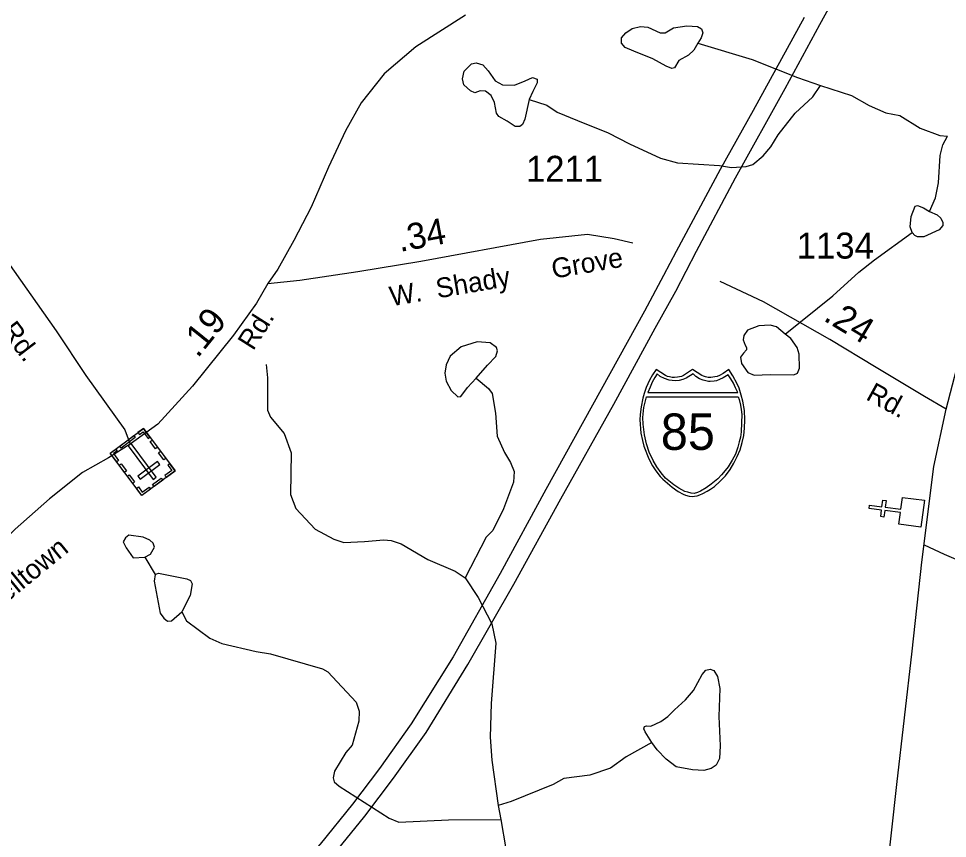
# Model space of a CAD drawing. Extents: x 2056842 to 2160602, y 826753 to 1016856.
# Drawn here: x 2109514 to 2113984, y 910426 to 914370 of the extents above; entities that cross this region are included whole.
import ezdxf

# ---------------------------------------------------------------- set-up
doc = ezdxf.new("R2010")
doc.units = 0
for name, color, linetype in [('Exist Cultural Cemetery CELL', 7, 'Continuous'), ('Exist Cultural Church CELL', 7, 'Continuous'), ('Exist Hydrographic Creek Single Shore', 7, 'Continuous'), ('Exist Hydrographic Misc Water Feature', 7, 'Continuous'), ('Exist Hydrographic Pond Under 1500 Sq Ft', 7, 'Continuous'), ('Exist Road Non-System Type 51', 7, 'Continuous'), ('Exist Road Primary Interstate Divided Center Attributed', 7, 'Continuous'), ('Exist Road Primary Interstate Shield CELL', 7, 'Continuous'), ('Exist Road Primary Interstate Shield Number Label', 7, 'Continuous'), ('Exist Road Primary US Attributed', 7, 'Continuous'), ('Exist Road Secondary Mileage Hundredths English Label', 7, 'Continuous'), ('Exist Road Secondary Type 51 Attributed', 7, 'Continuous'), ('Exist Road Secondary Type 51 Label', 7, 'Continuous'), ('Exist Road Secondary Type 51 Number Label', 7, 'Continuous')]:
    doc.layers.add(name, color=color, linetype=linetype)

msp = doc.modelspace()

# ---------------------------------------------------------------- linework, layer by layer
at = {"layer": 'Exist Cultural Cemetery CELL'}
for points in [[(2110267.1, 912194.3), (2110107.4, 912075.5), (2109955.3, 912279.7), (2110115, 912398.6)], [(2110088.5, 912378.8), (2110095.4, 912369.6), (2110113, 912382.7), (2110137.2, 912350.3), (2110146.1, 912357), (2110115.1, 912398.6)], [(2110075.8, 912355.1), (2110007.7, 912304.4), (2110000.9, 912313.6), (2110069, 912364.2)], [(2110162.1, 912152.8), (2110177.1, 912163.9), (2110056, 912326.6), (2110041, 912315.4)], [(2110156.8, 912342.5), (2110182.7, 912307.8), (2110173.6, 912301), (2110147.7, 912335.7)], [(2109981.9, 912299.5), (2109988.8, 912290.3), (2109971.1, 912277.2), (2109995.3, 912244.8), (2109986.3, 912238.1), (2109955.3, 912279.7)], [(2110197, 912288.6), (2110222.8, 912253.9), (2110213.7, 912247.1), (2110187.8, 912281.8)], [(2110007.6, 912228.6), (2110033.5, 912193.8), (2110024.3, 912187), (2109998.5, 912221.8)], [(2110193.7, 912224.6), (2110182.6, 912239.6), (2110088.1, 912169.3), (2110099.2, 912154.3)], [(2110241.2, 912229.1), (2110232.1, 912222.3), (2110251.3, 912196.5), (2110218.8, 912172.3), (2110225.4, 912163.4), (2110267.1, 912194.3)], [(2110046.9, 912175.7), (2110072.8, 912140.9), (2110063.7, 912134.1), (2110037.8, 912168.9)], [(2110207.6, 912150.1), (2110166.1, 912119.2), (2110159.3, 912128.3), (2110200.8, 912159.3)], [(2110081.4, 912110.2), (2110090.5, 912117), (2110109.7, 912091.2), (2110142.3, 912115.4), (2110148.9, 912106.5), (2110107.3, 912075.5)]]:
    msp.add_lwpolyline(points, close=True, dxfattribs=at)
at = {"layer": 'Exist Cultural Church CELL'}
msp.add_lwpolyline([(2113751.2, 911937.4), (2113758.6, 911993.8), (2113683.1, 912003.9), (2113678.9, 911972.1), (2113663.1, 911974.2), (2113667.3, 912006), (2113607.7, 912013.9), (2113609.8, 912029.8), (2113669.4, 912021.8), (2113673.6, 912053.6), (2113689.4, 912051.5), (2113685.2, 912019.7), (2113760.7, 912009.7), (2113768.4, 912066.9), (2113873.9, 912052.9), (2113856.8, 911923.4)], close=True, dxfattribs=at)
at = {"layer": 'Exist Hydrographic Creek Single Shore'}
msp.add_line((2111822.8, 910585.2), (2111835.1, 910517.3), dxfattribs=at)
for points in [[(2112783.6, 914251.7), (2113044.7, 914174.1), (2113263.1, 914087.2), (2113373.1, 914047.5)], [(2111971.6, 913981.4), (2112055.8, 913953.8), (2112106, 913919.9), (2112204.5, 913879.7), (2112352.3, 913821), (2112454, 913766.9), (2112603.5, 913698.5), (2112685.8, 913677), (2112886.8, 913663.5), (2112945, 913653.8), (2113015, 913657.9), (2113047, 913668.1), (2113096.8, 913710.4), (2113134.4, 913752.6), (2113170, 913810.6), (2113251.6, 913915.2), (2113337.2, 913993.5), (2113373.1, 914047.5)], [(2113373.1, 914047.5), (2113523.4, 914000.1), (2113607.4, 913952.7), (2113687.7, 913917), (2113755.7, 913903.4), (2113853.8, 913843.6), (2113948.3, 913808.2), (2113984.3, 913804.2)], [(2113898, 913442.6), (2113927.4, 913508.3), (2113941.2, 913580.2), (2113948.8, 913712.3), (2113962.5, 913762.4), (2113984.2, 913804.5)], [(2113814.4, 913341.3), (2113804.3, 913369.1), (2113809.4, 913417.3), (2113828.4, 913468), (2113841, 913471.8), (2113868.9, 913460.4), (2113898, 913442.6)], [(2113898, 913442.6), (2113934.8, 913426.2), (2113952.5, 913409.7), (2113962.6, 913389.4), (2113962.6, 913375.5), (2113944.9, 913353.9), (2113870.2, 913319.7), (2113841, 913319.7), (2113827.1, 913326.1), (2113814.4, 913341.3)], [(2113204.1, 912851.3), (2113432.1, 913036.4), (2113558.7, 913150.4), (2113633.4, 913210), (2113814.4, 913341.3)], [(2110705.5, 912706.1), (2110711.8, 912642.1), (2110712.6, 912486.1), (2110726.8, 912452.2), (2110793, 912374.4), (2110825.6, 912280.6), (2110822.3, 912080.6), (2110848.6, 912012.7), (2110941.1, 911913.2), (2111031.3, 911865.6), (2111079.3, 911849.8), (2111179.3, 911854.3), (2111271.2, 911862.6), (2111307.3, 911858.8), (2111355.3, 911843), (2111483.6, 911767.6), (2111615.7, 911712.2), (2111664.1, 911680.4)], [(2111715.8, 912640.6), (2111776, 912590.8), (2111794.1, 912566.9), (2111809.5, 912472), (2111817.1, 912361.8), (2111853.3, 912283.2), (2111881.4, 912235.3), (2111899.7, 912191.4), (2111896, 912139.4), (2111848.6, 912011.2), (2111797, 911907), (2111765, 911874.8), (2111664.1, 911680.4)], [(2111664.1, 911680.4), (2111726.2, 911584.7), (2111791, 911459), (2111811.3, 911365.1), (2111788.6, 911075), (2111783.2, 910913), (2111791.8, 910803.1), (2111822.8, 910585.2)], [(2110300.3, 911515.5), (2110322.6, 911473.5), (2110434.8, 911389), (2110493, 911363.2), (2110657.9, 911326)], [(2110657.9, 911326), (2110725.8, 911314.3), (2110976.1, 911241.4), (2111002, 911227.6), (2111138.7, 911082.1), (2111152.9, 911038.2), (2111151, 910990.2), (2111119.5, 910874.2), (2111089.7, 910840), (2111034.4, 910749.8), (2111028.2, 910717.7), (2111032.3, 910697.7), (2111056.5, 910677.8), (2111297, 910522.9), (2111343.4, 910505.2), (2111583.1, 910516.1), (2111835.1, 910517.3)], [(2111835.1, 910517.3), (2111883.5, 910234.8), (2111884.3, 910174.6)]]:
    msp.add_lwpolyline(points, dxfattribs=at)
at = {"layer": 'Exist Hydrographic Misc Water Feature'}
msp.add_line((2110121.5, 911779), (2110171.7, 911695.1), dxfattribs=at)
for points in [[(2112783.6, 914251.7), (2112764.6, 914217.5), (2112738, 914194.7), (2112692.4, 914169.3), (2112670.9, 914132.6), (2112658.2, 914130), (2112630.3, 914141.4), (2112565.8, 914176.9), (2112474.6, 914213.7), (2112432.8, 914231.4), (2112415, 914251.7), (2112416.3, 914277), (2112436.6, 914302.4), (2112467, 914322.7), (2112507.5, 914332.8), (2112543, 914329), (2112602.5, 914302.4), (2112626.5, 914302.4), (2112665.8, 914325.2), (2112730.4, 914335.3), (2112781.1, 914332.8), (2112801.3, 914320.1), (2112806.4, 914301.1), (2112798.8, 914277), (2112783.6, 914251.7)], [(2111971.6, 913981.4), (2111950.1, 913886.3), (2111940, 913861), (2111926, 913850.8), (2111904.5, 913850.8), (2111865.2, 913877.5), (2111824.7, 913899), (2111814.6, 913915.5), (2111804.4, 913966.2), (2111788, 914000.4), (2111761.4, 914020.7), (2111736, 914023.2), (2111709.4, 914013.1), (2111689.2, 914021.9), (2111657.5, 914051.1), (2111649.9, 914080.2), (2111658.8, 914117), (2111694.2, 914152.5), (2111715.8, 914157.5), (2111748.7, 914147.4), (2111774, 914118.2), (2111808.2, 914070.1), (2111842.4, 914051.1), (2111900.7, 914049.8), (2111951.4, 914070.1), (2111988.1, 914086.6), (2112009.6, 914079), (2112009.6, 914061.2), (2111989.4, 914019.4), (2111971.6, 913981.4)], [(2113204.1, 912851.3), (2113161, 912886.8), (2113131.9, 912895.7), (2113077.4, 912891.9), (2113021.7, 912871.6), (2113004, 912846.3), (2113001.4, 912824.7), (2113011.6, 912799.4), (2113017.9, 912788), (2113017.9, 912776.6), (2113002.7, 912760.1), (2112988.8, 912741.1), (2112992.6, 912710.7), (2113024.2, 912667.6), (2113054.6, 912654.9), (2113130.6, 912657.4), (2113245.9, 912656.2), (2113262.3, 912665), (2113272.5, 912689.1), (2113271.2, 912756.3), (2113261.1, 912788), (2113230.7, 912831.1), (2113204.1, 912851.3)], [(2111715.8, 912640.6), (2111770.2, 912702.7), (2111810.8, 912744.5), (2111819.6, 912771.1), (2111814.6, 912787.6), (2111782.9, 912810.4), (2111720.8, 912815.5), (2111643.6, 912791.4), (2111590.4, 912747), (2111572.7, 912705.2), (2111566.3, 912664.7), (2111571.4, 912625.4), (2111596.7, 912581), (2111628.4, 912550.6), (2111642.3, 912551.9), (2111675.2, 912596.2), (2111715.8, 912640.6)], [(2110121.5, 911779), (2110149.6, 911793), (2110167.6, 911827), (2110161.3, 911847), (2110145.3, 911861), (2110113.3, 911874.9)], [(2110171.7, 911695.1), (2110166, 911663.1), (2110186.3, 911561.1)], [(2110171.7, 911695.1), (2110187.7, 911703.1), (2110323.9, 911675.6), (2110341.7, 911667.6), (2110350.1, 911651.6), (2110340.1, 911595.6), (2110300.3, 911515.5)], [(2110186.3, 911561.1), (2110196.3, 911509.2), (2110212.5, 911485.2), (2110230.6, 911471.3), (2110250.5, 911473.3), (2110300.3, 911515.5)], [(2112561.8, 910887.9), (2112530.2, 910938.6), (2112523.8, 910953.8), (2112526.4, 910964), (2112536.5, 910967.8), (2112556.8, 910966.5), (2112604.9, 910989.3), (2112639.1, 911012.1), (2112670.7, 911045.1), (2112723.9, 911093.2), (2112761.9, 911137.6), (2112803.7, 911214.9), (2112821.5, 911235.2), (2112843, 911240.2), (2112860.7, 911233.9), (2112877.2, 911206), (2112888.6, 911147.7), (2112884.8, 911012.1), (2112891.1, 910871.4), (2112887.3, 910810.6), (2112872.1, 910778.9), (2112846.8, 910762.5), (2112812.6, 910753.6), (2112758.1, 910756.1), (2112679.6, 910771.3), (2112630.2, 910808.1), (2112587.2, 910852.4), (2112561.8, 910887.9)], [(2112561.8, 910887.9), (2112437.7, 910818), (2112362.1, 910763.6), (2112264.1, 910731.2), (2112138.4, 910714.6), (2112086.3, 910686.4), (2111884.7, 910603.5), (2111822.8, 910585.2)]]:
    msp.add_lwpolyline(points, dxfattribs=at)
at = {"layer": 'Exist Hydrographic Pond Under 1500 Sq Ft'}
for points in [[(2110113.3, 911874.7), (2110045.2, 911884.4), (2110029.2, 911872.6), (2110017.3, 911852.5), (2110031.2, 911824.6)], [(2110031.2, 911824.6), (2110065.3, 911776.7), (2110121.4, 911778.8)]]:
    msp.add_lwpolyline(points, dxfattribs=at)
at = {"layer": 'Exist Road Non-System Type 51'}
msp.add_lwpolyline([(2113871.8, 911838.6), (2113969.1, 911794.3), (2114035.6, 911765.6), (2114130.8, 911783.6), (2114182.9, 911855.5), (2114215.2, 911907.6), (2114285.3, 911938.2), (2114357.1, 911943.5), (2114524.2, 911907.6), (2114714.6, 911841.1), (2114799.9, 911824)], dxfattribs=at)
at = {"layer": 'Exist Road Primary Interstate Divided Center Attributed'}
for points in [[(2109434.7, 908543.3), (2109789.2, 908944.8), (2110184.2, 909393.1), (2110589.1, 909848.5), (2110856.3, 910145.6), (2111007.5, 910320.2), (2111180.2, 910532.7), (2111318.8, 910716.3), (2111475.3, 910935.9), (2111676.9, 911263.6), (2111897.3, 911648.8), (2112124.1, 912059.3), (2112378.7, 912514.8), (2112578.4, 912880.2), (2112677.4, 913058.4), (2112777.3, 913251.1), (2112964.4, 913603.9), (2113202.9, 914034.2), (2113370.2, 914342), (2113559.2, 914685.9)], [(2113294.6, 914376.2), (2113049.9, 913928), (2112890.7, 913643.5), (2112678.3, 913249.3), (2112618, 913134.1), (2112526.3, 912963), (2112276.1, 912511.2), (2112052.1, 912104.3), (2111832.5, 911701), (2111604.9, 911299.6), (2111403.4, 910977.3), (2111250.4, 910763.1), (2111120.8, 910590.3), (2110966.1, 910399.4), (2110766.3, 910172.6), (2110551.3, 909929.6), (2110088.8, 909407.5), (2109737, 909006), (2109382.5, 908608.2)]]:
    msp.add_lwpolyline(points, dxfattribs=at)
at = {"layer": 'Exist Road Primary Interstate Shield CELL'}
for points in [[(2112757.8, 912071.6), (2112767.3, 912072.5), (2112780, 912075), (2112792.4, 912079.1), (2112806.5, 912085.3), (2112827.4, 912096.9), (2112844.1, 912106.7), (2112863.5, 912119.7), (2112889.6, 912143.4), (2112915.6, 912170.8), (2112938.6, 912201.8), (2112956.9, 912230.8), (2112972.9, 912264), (2112986.4, 912294.9), (2112997, 912330.2), (2113004.1, 912364.5), (2113007.7, 912400.2), (2113010, 912439.7), (2113007.4, 912484.3), (2112999.6, 912529.9), (2112992.3, 912558.2), (2112981.3, 912592.1), (2112972.3, 912613.8), (2112951.5, 912652.2), (2112932.7, 912681.9), (2112905.5, 912662.7), (2112887.7, 912653.2), (2112876.9, 912648.4), (2112865.7, 912646.2), (2112845.2, 912643.7), (2112832.4, 912644.3), (2112820.4, 912647), (2112810.3, 912649.2), (2112802, 912653.2), (2112757.8, 912681.9), (2112713.5, 912653.2), (2112704.2, 912649), (2112694.7, 912647), (2112685.6, 912644.5), (2112670.5, 912643.7), (2112658.9, 912644.1), (2112647, 912646.2), (2112637.6, 912648.2), (2112627.1, 912653.2), (2112582, 912681.9), (2112564.3, 912656.1), (2112549.8, 912630.7), (2112534.5, 912594.8), (2112524.9, 912567), (2112518.1, 912544.1), (2112509.8, 912502.1), (2112505.4, 912465.6), (2112504.7, 912439.7), (2112509.4, 912375.2), (2112516.5, 912340.9), (2112523.7, 912313.1), (2112547.6, 912253.1), (2112565.5, 912219.4), (2112580.9, 912195.3), (2112602.5, 912168.1), (2112614.2, 912155.1), (2112659, 912116), (2112688.9, 912095.5), (2112712.8, 912082.6), (2112724.1, 912078.3), (2112741.6, 912073.4)], [(2112587.4, 912661.1), (2112576.4, 912644.2), (2112563.7, 912621.3), (2112553.6, 912597.7), (2112543.2, 912571.5), (2112974.8, 912571.4), (2112964.7, 912593.8), (2112954, 912616.3), (2112942.7, 912636.9), (2112929, 912656.8), (2112904.8, 912641.5), (2112887.2, 912633.2), (2112873, 912628.3), (2112861, 912625.6), (2112842.4, 912624.1), (2112834.1, 912624.6), (2112808.2, 912630.5), (2112790.6, 912637.7), (2112773.9, 912648.8), (2112760.4, 912661.5), (2112726.2, 912640.9), (2112711, 912634.2), (2112693.6, 912629.7), (2112674.5, 912627.3), (2112645.1, 912630.5), (2112622, 912638.5), (2112602.1, 912648.8)], [(2112977.3, 912550.1), (2112981.9, 912537.9), (2112988.3, 912510.8), (2112991.6, 912490), (2112995.1, 912466), (2112993.9, 912424.9), (2112991.9, 912382.3), (2112988, 912357.1), (2112982.7, 912334.1), (2112975.6, 912308.7), (2112964.1, 912274.8), (2112948.1, 912246.2), (2112928.3, 912214.4), (2112906.8, 912186.5), (2112897.5, 912174.9), (2112879.7, 912156.3), (2112847.5, 912130.4), (2112824, 912112.8), (2112795.8, 912096.2), (2112781.5, 912089.8), (2112764.9, 912086.3), (2112751.2, 912087.3), (2112734.5, 912091.7), (2112721.1, 912095.4), (2112691.7, 912111.3), (2112667.8, 912127.2), (2112628, 912159.8), (2112606.6, 912185), (2112586.5, 912214.3), (2112568.7, 912244.5), (2112549.6, 912284.1), (2112536.1, 912324), (2112526.3, 912367.1), (2112519.7, 912419.7), (2112519, 912451.8), (2112521, 912482.6), (2112523.9, 912498.8), (2112527.8, 912518.9), (2112535.7, 912549.8)]]:
    msp.add_lwpolyline(points, close=True, dxfattribs=at)
at = {"layer": 'Exist Road Primary US Attributed'}
for points in [[(2113977.7, 912490.8), (2114039.1, 912725.5), (2114137.9, 913162.3), (2114256.5, 913618.9), (2114432.5, 914284), (2114574.5, 914688.5), (2114736.1, 915087.5), (2115077.4, 915781.4), (2115220, 916129.9)], [(2111958.1, 904439.3), (2112002.1, 904602), (2112138.6, 904975.9), (2112316.4, 905466.6), (2112546.4, 905883.7), (2112718.8, 906297.2), (2112867.9, 906730.4), (2113040.4, 907395.5), (2113229, 908220.6), (2113390.7, 908907.3), (2113586.5, 909707.3), (2113687.1, 910207), (2113741, 910685.2), (2113814.6, 911326.9), (2113861.3, 911754.8), (2113918.8, 912215), (2113977.7, 912490.8)]]:
    msp.add_lwpolyline(points, dxfattribs=at)
at = {"layer": 'Exist Road Secondary Type 51 Attributed'}
for points in [[(2111665.3, 914386.1), (2111425.6, 914234.2), (2111272.9, 914104.9), (2111163.4, 913964.7), (2111088, 913829.9), (2111006.3, 913654.7), (2110921.9, 913462.5), (2110839.3, 913303.4), (2110761.2, 913164.2), (2110714.5, 913095)], [(2110714.5, 913095), (2110867.1, 913111.2), (2111147.2, 913154.3), (2111450.7, 913202.8), (2112026.2, 913309.7), (2112252.5, 913333.1), (2112380, 913311.5), (2112469.7, 913291.8)], [(2109431.5, 913241.4), (2109694.5, 912868.6), (2109838.2, 912652.9), (2110024.9, 912392.4), (2110051.9, 912322.3)], [(2110714.5, 913095), (2110658.8, 913001.6), (2110548.4, 912847.9), (2110350.9, 912601.7), (2110183.9, 912418.5), (2110051.9, 912322.3)], [(2113977.7, 912490.8), (2113874.4, 912551.9), (2113641.4, 912691.6), (2113417.9, 912826.4), (2113099.6, 913007.4), (2112890.4, 913105.3)], [(2110051.9, 912322.3), (2109946.8, 912256.7), (2109821.6, 912186.2), (2109663.6, 912060.4), (2109497.5, 911914), (2109238.9, 911664.2), (2109036, 911479.1), (2108851.9, 911260.8), (2108717.3, 911133.2), (2108620.3, 911057.7), (2108247.7, 910866.4), (2108019.6, 910722.6), (2107859.8, 910600.4), (2107717.1, 910459.4)]]:
    msp.add_lwpolyline(points, dxfattribs=at)

# ---------------------------------------------------------------- texts
at = {"layer": 'Exist Road Primary Interstate Shield Number Label'}
msp.add_text('85', height=175, dxfattribs=at).set_placement((2112604.9, 912295.4))
at = {"layer": 'Exist Road Secondary Mileage Hundredths English Label'}
for s, rotation, p in [('.34', 10.5242, (2111349.4, 913247.5)), ('.24', 328.9172, (2113382.5, 912920.6)), ('.19', 51.2577, (2110376.3, 912733.3))]:
    msp.add_text(s, height=125, rotation=rotation, dxfattribs=at).set_placement(p)
at = {"layer": 'Exist Road Secondary Type 51 Label'}
for s, rotation, p in [('Grove', 9.7357, (2112087.5, 913118.6)), ('W.  Shady', 9.7357, (2111308.4, 912985.8)), ('Rd.', 57.6494, (2110643.1, 912768.6)), ('Rd.', 307.4338, (2109425.3, 912868.1)), ('Rd.', 331.0573, (2113587.1, 912540.5)), ('Belltown', 39.3272, (2109389.9, 911504.6))]:
    msp.add_text(s, height=95, rotation=rotation, dxfattribs=at).set_placement(p)
at = {"layer": 'Exist Road Secondary Type 51 Number Label'}
for s, p in [('1211', (2111955.6, 913585)), ('1134', (2113258.6, 913215.7))]:
    msp.add_text(s, height=125, dxfattribs=at).set_placement(p)

doc.saveas('drawing.dxf')
